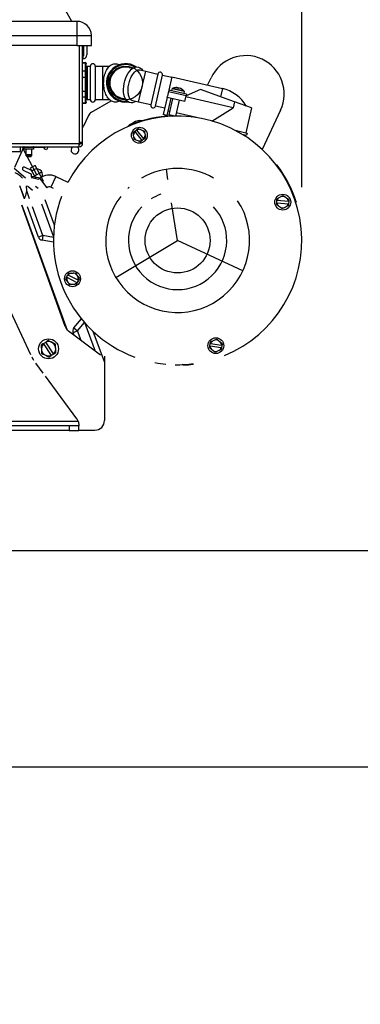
# Model space of a CAD drawing. Header units: inches. Extents: x 170 to 284, y 215 to 248.
# Tile 308 of 656: x 186.951 to 187.251, y 243.456 to 244.32. Entities that reach past the tile are written whole.
import ezdxf

# ---------------------------------------------------------------- set-up
doc = ezdxf.new("R2010")
doc.units = ezdxf.units.IN
doc.header["$LTSCALE"] = 0.25
doc.header["$MEASUREMENT"] = 0
doc.layers.add('ANNOTATIONS', color=1, linetype='Continuous')
doc.layers.add('LH BENCH MOUNT', color=7, linetype='Continuous')
doc.styles.add('ARIAL', font='arial.ttf', dxfattribs={"height": 0.09375})
doc.dimstyles.new('STANDARD$0', dxfattribs={"dimtxt": 0.09375, "dimasz": 0.09375, "dimexe": 0.03125, "dimexo": 0.046875, "dimgap": 0.09, "dimtad": 0, "dimtih": 1, "dimtoh": 1, "dimdec": 4, "dimzin": 0, "dimdsep": 46, "dimtxsty": 'ARIAL', "dimcen": 0.09, "dimadec": 0, "dimazin": 0, "dimtfac": 1, "dimtdec": 4, "dimtofl": 0, "dimtmove": 0, "dimatfit": 1, "dimfxl": 1, "dimtolj": 1, "dimtzin": 0, "dimarcsym": 0})

# ---------------------------------------------------------------- blocks, each defined once
blk = doc.blocks.new('*D112')
at = {"layer": 'ANNOTATIONS', "color": 0, "lineweight": -2, "transparency": 16777216}
for p, q in [((185.96449, 245.16754), (185.96449, 245.90141)), ((187.19924, 244.17341), (187.19924, 245.90141)), ((186.05824, 245.87016), (186.27159, 245.87016)), ((187.10549, 245.87016), (186.89214, 245.87016))]:
    blk.add_line(p, q, dxfattribs=at)
at = {"layer": 'ANNOTATIONS', "color": 0, "transparency": 16777216}
for points in [[(186.05824, 245.88579), (186.05824, 245.85454), (185.96449, 245.87016)], [(187.10549, 245.88579), (187.10549, 245.85454), (187.19924, 245.87016)]]:
    blk.add_solid(points, dxfattribs=at)
at = {"layer": 'defpoints', "color": 0, "transparency": 16777216}
for p in [(187.19924, 245.87016), (185.96449, 245.12066), (187.19924, 244.12654)]:
    blk.add_point(p, dxfattribs=at)
at = {"layer": 'ANNOTATIONS', "color": 0, "transparency": 16777216, "insert": (186.58187, 245.87016), "char_height": 0.09375, "attachment_point": 5, "style": 'ARIAL'}
blk.add_mtext('\\A1;DIM "A"', dxfattribs=at)
blk = doc.blocks.new('*D114')
at = {"layer": 'ANNOTATIONS', "color": 0, "lineweight": -2, "transparency": 16777216}
for p, q in [((186.14929, 243.66427), (187.58974, 243.66427)), ((187.55849, 243.57052), (187.55849, 241.85034)), ((187.55849, 239.69531), (187.55849, 241.41548)), ((186.82796, 239.60156), (187.58974, 239.60156))]:
    blk.add_line(p, q, dxfattribs=at)
at = {"layer": 'ANNOTATIONS', "color": 0, "transparency": 16777216}
for points in [[(187.54286, 243.57052), (187.57411, 243.57052), (187.55849, 243.66427)], [(187.54286, 239.69531), (187.57411, 239.69531), (187.55849, 239.60156)]]:
    blk.add_solid(points, dxfattribs=at)
at = {"layer": 'defpoints', "color": 0, "transparency": 16777216}
for p in [(186.10242, 243.66427), (186.78109, 239.60156), (187.55849, 239.60156)]:
    blk.add_point(p, dxfattribs=at)
at = {"layer": 'ANNOTATIONS', "color": 0, "transparency": 16777216, "insert": (187.55849, 241.63291), "char_height": 0.09375, "attachment_point": 5, "style": 'ARIAL'}
blk.add_mtext('\\A1;OPENING\\PHEIGHT', dxfattribs=at)
blk = doc.blocks.new('*D115')
at = {"layer": 'ANNOTATIONS', "color": 0, "lineweight": -2, "transparency": 16777216}
for p, q in [((186.9102, 244.74782), (188.24472, 244.74782)), ((188.21347, 244.65407), (188.21347, 242.39212)), ((188.21347, 239.69531), (188.21347, 241.95726)), ((187.7483, 239.60156), (188.24472, 239.60156))]:
    blk.add_line(p, q, dxfattribs=at)
at = {"layer": 'ANNOTATIONS', "color": 0, "transparency": 16777216}
for points in [[(188.19785, 244.65407), (188.2291, 244.65407), (188.21347, 244.74782)], [(188.19785, 239.69531), (188.2291, 239.69531), (188.21347, 239.60156)]]:
    blk.add_solid(points, dxfattribs=at)
at = {"layer": 'defpoints', "color": 0, "transparency": 16777216}
for p in [(186.86332, 244.74782), (187.70143, 239.60156), (188.21347, 239.60156)]:
    blk.add_point(p, dxfattribs=at)
at = {"layer": 'ANNOTATIONS', "color": 0, "transparency": 16777216, "insert": (188.21347, 242.17469), "char_height": 0.09375, "attachment_point": 5, "style": 'ARIAL'}
blk.add_mtext('\\A1;TOTAL\\PHEIGHT', dxfattribs=at)

msp = doc.modelspace()

# ---------------------------------------------------------------- linework, layer by layer
at = {"layer": 'ANNOTATIONS'}
for p, q in [((186.66328, 243.85432), (187.60088, 243.85432)), ((186.10242, 243.66427), (187.60088, 243.66427))]:
    msp.add_line(p, q, dxfattribs=at)
at = {"layer": 'LH BENCH MOUNT'}
for p, q in [((186.99727, 244.31892), (186.99158, 244.32879)), ((187.00149, 244.31892), (186.79273, 244.31892)), ((187.00149, 244.31892), (187.00149, 244.3065)), ((187.00171, 244.31892), (187.00149, 244.31892)), ((186.79493, 244.3065), (187.00149, 244.3065)), ((187.00149, 244.3065), (187.01436, 244.3065)), ((187.00149, 244.3065), (187.00149, 244.29784)), ((187.01451, 244.29784), (187.01436, 244.3065)), ((187.00149, 244.29784), (186.79496, 244.29784)), ((187.00149, 244.29784), (187.01451, 244.29784)), ((187.0036, 244.29784), (187.0036, 244.21174)), ((187.00663, 244.21241), (187.00663, 244.29784)), ((187.00781, 244.28864), (187.00781, 244.29784)), ((187.01034, 244.29784), (187.01034, 244.28949)), ((187.00663, 244.28864), (187.00781, 244.28864)), ((187.00782, 244.28597), (187.00663, 244.28768)), ((187.00663, 244.28275), (187.00899, 244.28275)), ((187.00899, 244.28216), (187.00663, 244.28216)), ((187.00899, 244.28275), (187.00899, 244.28216)), ((187.00899, 244.28216), (187.00899, 244.27551)), ((187.00966, 244.28153), (187.00966, 244.28207)), ((187.00966, 244.27501), (187.00966, 244.28153)), ((187.01068, 244.27963), (187.01346, 244.27963)), ((187.01068, 244.27963), (187.01068, 244.25011)), ((187.01346, 244.26487), (187.01346, 244.27963)), ((187.01767, 244.27963), (187.02417, 244.27963)), ((187.01767, 244.27963), (187.01767, 244.25011)), ((187.02417, 244.27963), (187.03045, 244.27963)), ((187.02417, 244.27963), (187.02417, 244.25011)), ((187.04754, 244.27844), (187.05068, 244.27772)), ((187.00663, 244.27551), (187.00899, 244.27551)), ((187.00899, 244.26957), (187.00663, 244.26957)), ((187.00899, 244.27551), (187.00899, 244.26957)), ((187.00899, 244.26957), (187.00899, 244.25774)), ((187.00966, 244.2695), (187.00966, 244.27501)), ((187.00966, 244.25791), (187.00966, 244.2695)), ((187.01, 244.27448), (187.01068, 244.27448)), ((187.01, 244.25526), (187.01, 244.27448)), ((187.05586, 244.24793), (187.06213, 244.27507)), ((187.057, 244.27626), (187.06213, 244.27507)), ((187.06213, 244.27507), (187.07278, 244.27261)), ((187.07278, 244.27261), (187.06652, 244.24547)), ((187.07063, 244.24452), (187.07689, 244.27166)), ((187.07689, 244.27166), (187.08507, 244.26978)), ((187.08516, 244.27017), (187.08246, 244.2585)), ((187.08516, 244.27017), (187.12953, 244.25993)), ((187.11651, 244.26293), (187.11949, 244.26934)), ((187.01346, 244.25011), (187.01346, 244.26487)), ((187.09017, 244.26015), (187.09023, 244.26064)), ((187.09058, 244.26056), (187.0905, 244.26007)), ((187.00663, 244.25774), (187.00899, 244.25774)), ((187.00899, 244.25228), (187.00663, 244.25228)), ((187.00899, 244.25774), (187.00899, 244.25228)), ((187.00899, 244.25228), (187.00899, 244.24711)), ((187.00966, 244.25284), (187.00966, 244.25791)), ((187.00966, 244.24776), (187.00966, 244.25284)), ((187.01068, 244.25526), (187.01, 244.25526)), ((187.08098, 244.2521), (187.07749, 244.23698)), ((187.08098, 244.2521), (187.08122, 244.25314)), ((187.09643, 244.24853), (187.08098, 244.2521)), ((187.08194, 244.2562), (187.08122, 244.25314)), ((187.08193, 244.2562), (187.08122, 244.25314)), ((187.08212, 244.25703), (187.08193, 244.2562)), ((187.08194, 244.2562), (187.08193, 244.2562)), ((187.08213, 244.25702), (187.08194, 244.2562)), ((187.08246, 244.2585), (187.08212, 244.25703)), ((187.08213, 244.25703), (187.08212, 244.25703)), ((187.09757, 244.25346), (187.08213, 244.25702)), ((187.09791, 244.25494), (187.08246, 244.2585)), ((187.0849, 244.25794), (187.08529, 244.25966)), ((187.09588, 244.25722), (187.08529, 244.25966)), ((187.09577, 244.25766), (187.08559, 244.26001)), ((187.09186, 244.26023), (187.09187, 244.26026)), ((187.09588, 244.25722), (187.09548, 244.2555)), ((187.09643, 244.24853), (187.09757, 244.25346)), ((187.13895, 244.24304), (187.09738, 244.25264)), ((187.11027, 244.25901), (187.09757, 244.25346)), ((187.09791, 244.25494), (187.09757, 244.25346)), ((187.14015, 244.24821), (187.11027, 244.25901)), ((187.12953, 244.25993), (187.12785, 244.25266)), ((187.00663, 244.24711), (187.00899, 244.24711)), ((187.00899, 244.24699), (187.00663, 244.24699)), ((187.00899, 244.24711), (187.00899, 244.24699)), ((187.00966, 244.24767), (187.00966, 244.24769)), ((187.01346, 244.25011), (187.01068, 244.25011)), ((187.01443, 244.23908), (187.03178, 244.2491)), ((187.02417, 244.25011), (187.01767, 244.25011)), ((187.03043, 244.25011), (187.02417, 244.25011)), ((187.04446, 244.25056), (187.04127, 244.2513)), ((187.05586, 244.24793), (187.05073, 244.24911)), ((187.06652, 244.24547), (187.05586, 244.24793)), ((187.0788, 244.24263), (187.07063, 244.24452)), ((187.08427, 244.25134), (187.08078, 244.23622)), ((187.08275, 244.2368), (187.08601, 244.25094)), ((187.0914, 244.24969), (187.08816, 244.23563)), ((187.12031, 244.23139), (187.13895, 244.24304)), ((187.14015, 244.24821), (187.13895, 244.24304)), ((187.15501, 244.24284), (187.14015, 244.24821)), ((187.01185, 244.23627), (187.00715, 244.22619)), ((187.08078, 244.23622), (187.07749, 244.23698)), ((187.08343, 244.23976), (187.08169, 244.24016)), ((187.08784, 244.23563), (187.08275, 244.2368)), ((187.08477, 244.23603), (187.08576, 244.23557)), ((187.10676, 244.23438), (187.08882, 244.23852)), ((187.1027, 244.23492), (187.10105, 244.23569)), ((187.10341, 244.23484), (187.10354, 244.23512)), ((187.15501, 244.24284), (187.14999, 244.22111)), ((187.18063, 244.24083), (187.16454, 244.20633)), ((187.00663, 244.22528), (187.00715, 244.22619)), ((187.0515, 244.23012), (187.04849, 244.22834)), ((187.04883, 244.22754), (187.04914, 244.22821)), ((187.05144, 244.21918), (187.05117, 244.22106)), ((187.05144, 244.21918), (187.05117, 244.22106)), ((187.05171, 244.21726), (187.05144, 244.21918)), ((187.05243, 244.22244), (187.05402, 244.2237)), ((187.05263, 244.2222), (187.05876, 244.21441)), ((187.06035, 244.21566), (187.05422, 244.22345)), ((187.05743, 244.2239), (187.05923, 244.22318)), ((187.05923, 244.22318), (187.06099, 244.22248)), ((187.05923, 244.22318), (187.06099, 244.22248)), ((187.06127, 244.2206), (187.06154, 244.21868)), ((187.06154, 244.21868), (187.06182, 244.2168)), ((187.06154, 244.21868), (187.06182, 244.2168)), ((187.14059, 244.22328), (187.15114, 244.22084)), ((187.14683, 244.21976), (187.15068, 244.21887)), ((187.1474, 244.21963), (187.14735, 244.21944)), ((187.15114, 244.22084), (187.15068, 244.21887)), ((186.45127, 244.21174), (187.0036, 244.21174)), ((186.94375, 244.20871), (187.0036, 244.20871)), ((186.95508, 244.2087), (186.94661, 244.19054)), ((186.95205, 244.20467), (186.95205, 244.20871)), ((187.00663, 244.21241), (187.0036, 244.21241)), ((187.0036, 244.20871), (187.0036, 244.21174)), ((187.00461, 244.21174), (187.00461, 244.21241)), ((187.00461, 244.21174), (187.00663, 244.21174)), ((187.00663, 244.21174), (187.00663, 244.21241)), ((187.05375, 244.21468), (187.05199, 244.21538)), ((187.05375, 244.21468), (187.05199, 244.21538)), ((187.05555, 244.21396), (187.05375, 244.21468)), ((187.06055, 244.21542), (187.05896, 244.21416)), ((186.93519, 244.20467), (186.95205, 244.20467)), ((186.96637, 244.18424), (186.95366, 244.20814)), ((186.97341, 244.20811), (186.95471, 244.20791)), ((186.95534, 244.20668), (186.95534, 244.20837)), ((186.95534, 244.20837), (186.96347, 244.20837)), ((186.96347, 244.20668), (186.95534, 244.20668)), ((186.95713, 244.20162), (186.95713, 244.20668)), ((186.95713, 244.20094), (186.95713, 244.20668)), ((186.96168, 244.20162), (186.95713, 244.20162)), ((186.95752, 244.20027), (186.95713, 244.20094)), ((186.96168, 244.20094), (186.95713, 244.20094)), ((186.95752, 244.20027), (186.96129, 244.20027)), ((186.96168, 244.20094), (186.96129, 244.20027)), ((186.96168, 244.20668), (186.96168, 244.20162)), ((186.96168, 244.20668), (186.96168, 244.20094)), ((186.96347, 244.20837), (186.96347, 244.20668)), ((186.97284, 244.20689), (186.97341, 244.20811)), ((186.97475, 244.206), (186.97284, 244.20689)), ((186.97561, 244.20784), (186.97475, 244.206)), ((186.96482, 244.1922), (186.96065, 244.18998)), ((186.9721, 244.1785), (186.96482, 244.1922)), ((187.17644, 244.19328), (187.17743, 244.19282)), ((186.95652, 244.1813), (186.94636, 244.18983)), ((186.95389, 244.19019), (186.95379, 244.18998)), ((186.95444, 244.18818), (186.96102, 244.18512)), ((186.96226, 244.18778), (186.95568, 244.19084)), ((186.96065, 244.18998), (186.96545, 244.18094)), ((186.96145, 244.18308), (186.96924, 244.18143)), ((186.96243, 244.18214), (186.97032, 244.18634)), ((186.98308, 244.18267), (186.97866, 244.1732)), ((186.98308, 244.18267), (186.99374, 244.1777)), ((187.08165, 244.18001), (187.08023, 244.189)), ((186.95553, 244.16297), (186.95137, 244.17441)), ((186.95434, 244.16674), (186.95155, 244.17441)), ((186.95818, 244.17441), (186.96256, 244.17073)), ((186.96201, 244.18167), (186.9679, 244.18042)), ((186.96744, 244.17214), (186.96524, 244.17398)), ((186.96783, 244.18037), (186.96882, 244.18113)), ((186.96882, 244.18113), (186.97516, 244.17282)), ((186.9712, 244.17802), (186.9721, 244.1785)), ((186.95553, 244.16347), (186.95434, 244.16674)), ((186.96002, 244.16297), (186.95748, 244.16996)), ((186.97516, 244.17282), (186.97503, 244.17271)), ((186.98093, 244.17214), (186.97866, 244.1732)), ((187.18122, 244.16506), (187.18293, 244.16588)), ((187.18122, 244.16506), (187.18293, 244.16588)), ((186.95312, 244.15742), (186.95323, 244.15746)), ((186.99125, 244.05087), (186.95312, 244.15742)), ((186.95323, 244.15746), (186.95612, 244.14953)), ((186.95553, 244.16347), (186.95537, 244.16341)), ((186.9706, 244.15857), (186.98105, 244.12984)), ((186.98184, 244.14001), (186.97381, 244.16207)), ((187.09012, 244.12654), (187.08487, 244.15965)), ((187.17718, 244.15953), (187.17733, 244.16155)), ((187.17892, 244.1566), (187.17735, 244.15766)), ((187.17892, 244.1566), (187.17735, 244.15766)), ((187.1775, 244.15951), (187.18738, 244.1588)), ((187.18753, 244.16082), (187.17764, 244.16153)), ((187.18053, 244.15551), (187.17892, 244.1566)), ((187.17947, 244.16421), (187.18122, 244.16506)), ((187.1845, 244.16482), (187.1861, 244.16373)), ((187.1861, 244.16373), (187.18767, 244.16267)), ((187.1861, 244.16373), (187.18767, 244.16267)), ((187.18784, 244.16079), (187.1877, 244.15877)), ((187.19435, 244.1605), (187.19403, 244.15983)), ((186.95612, 244.14953), (186.95596, 244.14948)), ((186.95612, 244.14953), (186.99312, 244.04787)), ((186.9564, 244.14876), (186.95624, 244.1487)), ((186.96773, 244.12945), (186.95804, 244.15608)), ((186.9717, 244.13089), (186.96253, 244.15608)), ((187.18381, 244.15527), (187.1821, 244.15444)), ((187.18381, 244.15527), (187.1821, 244.15444)), ((187.18555, 244.15612), (187.18381, 244.15527)), ((186.9717, 244.13089), (186.96773, 244.12945)), ((186.9717, 244.13089), (186.97096, 244.12674)), ((186.98104, 244.12925), (186.9717, 244.13089)), ((186.98101, 244.12497), (186.97096, 244.12674)), ((187.03591, 244.09396), (187.09012, 244.12654)), ((187.14744, 244.09981), (187.09012, 244.12654)), ((186.99258, 244.09442), (186.9935, 244.09622)), ((187.0026, 244.09154), (186.99378, 244.09608)), ((186.99652, 244.09782), (186.99845, 244.09791)), ((186.99845, 244.09791), (187.00035, 244.09801)), ((186.99845, 244.09791), (187.00035, 244.09801)), ((187.00138, 244.09641), (187.00243, 244.09478)), ((186.99303, 244.09103), (186.992, 244.09263)), ((186.99303, 244.09103), (186.992, 244.09263)), ((186.99285, 244.09428), (187.00167, 244.08974)), ((186.99407, 244.0894), (186.99303, 244.09103)), ((186.997, 244.0879), (186.9951, 244.08781)), ((186.997, 244.0879), (186.9951, 244.08781)), ((186.99893, 244.08799), (186.997, 244.0879)), ((187.00287, 244.09139), (187.00195, 244.0896)), ((187.00243, 244.09478), (187.00345, 244.09318)), ((187.00243, 244.09478), (187.00345, 244.09318)), ((186.961, 244.02614), (186.93749, 244.07691)), ((186.99897, 244.04979), (187.00553, 244.05761)), ((187.0022, 244.04708), (187.0083, 244.05434)), ((187.00869, 244.0539), (187.01763, 244.02935)), ((187.02246, 244.02572), (186.99413, 244.04697)), ((186.99824, 244.04564), (187.0022, 244.04708)), ((186.99911, 244.04324), (186.99824, 244.04564)), ((186.99897, 244.04979), (187.0022, 244.04708)), ((187.00529, 244.03861), (187.0022, 244.04708)), ((187.02584, 244.01986), (187.01583, 244.04661)), ((186.97214, 244.03597), (186.97426, 244.03736)), ((186.97214, 244.03597), (186.97223, 244.03583)), ((186.97223, 244.03583), (186.97902, 244.02555)), ((186.97434, 244.03723), (186.97426, 244.03736)), ((186.98113, 244.02694), (186.97434, 244.03723)), ((187.11839, 244.03393), (187.11869, 244.03593)), ((187.1288, 244.0344), (187.119, 244.03589)), ((187.12104, 244.03841), (187.12284, 244.03912)), ((187.12284, 244.03912), (187.12461, 244.03981)), ((187.12284, 244.03912), (187.12461, 244.03981)), ((187.12609, 244.03863), (187.1276, 244.03742)), ((187.1276, 244.03742), (187.12909, 244.03623)), ((187.1276, 244.03742), (187.12909, 244.03623)), ((186.98122, 244.02681), (186.98113, 244.02694)), ((187.11989, 244.03087), (187.11841, 244.03205)), ((187.11989, 244.03087), (187.11841, 244.03205)), ((187.11869, 244.03388), (187.1285, 244.0324)), ((187.1214, 244.02966), (187.11989, 244.03087)), ((187.12466, 244.02916), (187.12289, 244.02847)), ((187.12466, 244.02916), (187.12289, 244.02847)), ((187.12646, 244.02987), (187.12466, 244.02916)), ((187.12911, 244.03435), (187.12881, 244.03235)), ((186.97194, 244.01009), (186.9656, 244.01866)), ((186.97902, 244.02555), (186.97911, 244.02541)), ((186.98122, 244.02681), (186.97911, 244.02541)), ((187.02584, 244.02496), (187.02584, 243.96838)), ((187.09547, 244.01704), (187.09447, 244.01751)), ((187.00155, 243.97003), (186.97402, 244.00727)), ((186.4144, 243.96779), (187.00273, 243.96779)), ((186.99476, 243.96374), (186.42237, 243.96374)), ((186.99476, 243.9597), (186.42237, 243.9597)), ((187.0032, 243.96374), (186.99476, 243.96374)), ((186.99476, 243.96374), (186.99476, 243.9597)), ((186.99476, 243.9597), (187.0032, 243.9597)), ((187.0032, 243.96501), (187.0032, 243.96374)), ((187.0032, 243.9597), (187.0032, 243.96374)), ((187.0032, 243.95995), (187.01741, 243.95995))]:
    msp.add_line(p, q, dxfattribs=at)
at = {"layer": 'LH BENCH MOUNT', "flags": 128}
for points in [[(187.05319, 244.24855), (187.05206, 244.2479), (187.05059, 244.24745), (187.04915, 244.24738), (187.04765, 244.24771), (187.04634, 244.24843), (187.04523, 244.24946), (187.04428, 244.25083), (187.04352, 244.25254), (187.04297, 244.25457), (187.04267, 244.25683), (187.04261, 244.25924), (187.04279, 244.26174), (187.04319, 244.26426), (187.0438, 244.26676), (187.04461, 244.26917), (187.0456, 244.27143), (187.04675, 244.27349), (187.04806, 244.27529), (187.04952, 244.27681), (187.05111, 244.27796), (187.05258, 244.27861), (187.05308, 244.27874), (187.05308, 244.27874), (187.05408, 244.27888), (187.05563, 244.27873), (187.05703, 244.27818), (187.05823, 244.27728), (187.05925, 244.27607), (187.05945, 244.27569)], [(187.09022, 244.2606), (187.09029, 244.2606), (187.09058, 244.26056)], [(186.99683, 244.20725), (186.99761, 244.20832), (186.99813, 244.20871)]]:
    msp.add_lwpolyline(points, dxfattribs=at)
at = {"layer": 'LH BENCH MOUNT'}
for centre, radius in [((187.04441, 244.26487), 0.01476), ((187.05649, 244.21893), 0.00698), ((187.18251, 244.16016), 0.00698), ((187.09012, 244.12654), 0.02857), ((186.99773, 244.09291), 0.00698), ((186.97668, 244.03139), 0.00877), ((187.12375, 244.03414), 0.00698)]:
    msp.add_circle(centre, radius, dxfattribs=at)
for centre, radius, start, end in [((187.00171, 244.30627), 0.01265, 1, 90), ((187.00663, 244.28949), 0.00371, 288.76055, 360), ((187.15006, 244.25508), 0.03373, 335, 155), ((187.00899, 244.28207), 0.000675, 360, 90), ((187.01557, 244.27963), 0.00211, 360, 180), ((187.04441, 244.26487), 0.01687, 56.54306, 277.31814), ((187.04441, 244.26487), 0.01604, 59.58715, 274.97918), ((187.04441, 244.26487), 0.01393, 77, 257), ((187.01, 244.27482), 0.000337, 180, 270), ((187.07484, 244.27214), 0.00211, 347, 167), ((187.08907, 244.25188), 0.00885, 93.54393, 113.16676), ((187.08903, 244.25253), 0.0082, 81.59335, 93.53831), ((187.09039, 244.25954), 0.00111, 98.62143, 138.78177), ((187.08996, 244.25956), 0.00118, 29.93835, 58.20618), ((187.09171, 244.25894), 0.00142, 97.6455, 131.79576), ((187.08896, 244.2523), 0.00844, 56.45499, 72.37955), ((187.01, 244.25492), 0.000337, 90, 180), ((187.08579, 244.25955), 0.000506, 113.16676, 167), ((187.08791, 244.25039), 0.01002, 73.45586, 80.54414), ((187.08939, 244.25245), 0.00819, 56.17012, 72.41059), ((187.08907, 244.25188), 0.00885, 40.83324, 60.45607), ((187.09363, 244.25859), 0.000741, 63.91413, 90.08587), ((187.09538, 244.25733), 0.000506, 347, 40.83324), ((187.12222, 244.2283), 0.03247, 29.99129, 77), ((187.00899, 244.24767), 0.000675, 270, 360), ((187.01557, 244.25011), 0.00211, 180, 360), ((187.06857, 244.24499), 0.00211, 167, 347), ((187.09012, 244.12654), 0.10912, 292.23609, 152.29293), ((187.0176, 244.23359), 0.00634, 120, 155), ((187.09012, 244.12654), 0.10962, 92.79577, 111.95092), ((187.05278, 244.22108), 0.00843, 120.57964, 140.39101), ((187.05733, 244.22025), 0.01147, 82.2635, 120.57964), ((187.05649, 244.21893), 0.00573, 151.43453, 158.23195), ((187.05649, 244.21893), 0.00506, 139.76891, 177.19247), ((187.05649, 244.21893), 0.00506, 199.27144, 237.19247), ((187.05649, 244.21893), 0.00506, 79.27144, 116.695), ((187.05649, 244.21893), 0.00573, 98.23195, 105.02938), ((187.05649, 244.21893), 0.00506, 19.27144, 57.19247), ((187.05649, 244.21893), 0.00506, 319.76891, 357.19247), ((186.955, 244.20837), 0.000337, 360, 90), ((186.96381, 244.20837), 0.000337, 90, 180), ((186.99989, 244.20583), 0.00337, 155, 58.61463), ((187.0036, 244.21174), 0.00101, 270, 360), ((187.0036, 244.21174), 0.00303, 270, 360), ((187.05649, 244.21893), 0.00506, 259.27144, 296.695), ((187.05649, 244.21893), 0.00573, 278.23195, 285.02938), ((187.05649, 244.21893), 0.00573, 331.43453, 338.23195), ((187.09012, 244.12654), 0.10962, 18.04908, 37.20423), ((186.94182, 244.17112), 0.01569, 40.46328, 69.15742), ((186.95501, 244.18941), 0.00135, 155, 245), ((186.95511, 244.18962), 0.00135, 65, 155), ((186.96079, 244.18463), 0.00054, 356.00404, 65), ((186.96637, 244.18424), 0.00506, 176.00404, 215.46008), ((186.96248, 244.18827), 0.00054, 245, 313.99596), ((186.96637, 244.18424), 0.00506, 340.68193, 133.99596), ((186.97723, 244.17012), 0.01385, 65, 127.35402), ((187.09012, 244.12654), 0.06324, 59.99563, 120.05195), ((186.94182, 244.17112), 0.01569, 330.84258, 12.10269), ((186.97723, 244.17012), 0.0034, 65, 127.35402), ((187.09012, 244.12654), 0.10912, 159.22184, 249.79394), ((187.09012, 244.12654), 0.06324, 142.26117, 33.46738), ((187.09012, 244.12654), 0.06324, 132.35502, 133.85647), ((187.09012, 244.12654), 0.04317, 110.07849, 122.43546), ((187.18251, 244.16016), 0.00506, 66.90264, 104.82367), ((187.18251, 244.16016), 0.00573, 199.06573, 205.86316), ((187.18251, 244.16016), 0.00573, 145.86316, 152.66058), ((187.18251, 244.16016), 0.00506, 187.40011, 224.82367), ((187.18251, 244.16016), 0.00506, 126.90264, 164.3262), ((187.18251, 244.16016), 0.00506, 306.90264, 344.3262), ((187.18251, 244.16016), 0.00506, 7.40011, 44.82367), ((187.18251, 244.16016), 0.00573, 325.86316, 332.66058), ((187.18251, 244.16016), 0.00573, 19.06573, 25.86316), ((187.09012, 244.12654), 0.04317, 136.79194, 43.18112), ((187.18251, 244.16016), 0.00506, 246.90264, 284.82367), ((186.9717, 244.13089), 0.00422, 200, 260), ((186.99773, 244.09291), 0.00506, 103.80427, 141.22783), ((186.99773, 244.09291), 0.00573, 122.76479, 129.56222), ((186.99773, 244.09291), 0.00506, 43.80427, 81.7253), ((186.99773, 244.09291), 0.00573, 175.96736, 182.76479), ((186.99773, 244.09291), 0.00506, 164.30175, 201.7253), ((186.99773, 244.09291), 0.00506, 223.80427, 261.7253), ((186.99773, 244.09291), 0.00506, 283.80427, 321.22783), ((186.99773, 244.09291), 0.00573, 302.76479, 309.56222), ((186.99773, 244.09291), 0.00506, 344.30175, 21.7253), ((186.99773, 244.09291), 0.00573, 355.96736, 2.76479), ((186.99919, 244.05372), 0.00843, 199.69202, 233.1301), ((187.0022, 244.04708), 0.00422, 140, 200), ((186.97668, 244.03139), 0.00629, 135.03302, 291.83447), ((186.97668, 244.03139), 0.00629, 315.03302, 111.83447), ((187.12375, 244.03414), 0.00573, 141.3799, 148.17733), ((187.12375, 244.03414), 0.00506, 122.41938, 159.84294), ((187.12375, 244.03414), 0.00506, 62.41938, 100.34041), ((187.12375, 244.03414), 0.00506, 2.91686, 40.34041), ((187.12375, 244.03414), 0.00573, 14.58247, 21.3799), ((187.12375, 244.03414), 0.00573, 194.58247, 201.3799), ((187.12375, 244.03414), 0.00506, 182.91686, 220.34041), ((187.12375, 244.03414), 0.00506, 242.41938, 280.34041), ((187.12375, 244.03414), 0.00506, 302.41938, 339.84294), ((187.12375, 244.03414), 0.00573, 321.3799, 328.17733), ((186.97715, 244.03141), 0.01687, 204.84888, 216.46449), ((187.09012, 244.12654), 0.10912, 259.48914, 264.54808), ((187.09012, 244.12654), 0.10912, 268.92347, 277.35807), ((187.09012, 244.12654), 0.10962, 272.79577, 277.21548), ((186.99476, 243.96501), 0.00843, 19.23279, 36.46449), ((187.01741, 243.96838), 0.00843, 270, 360)]:
    msp.add_arc(centre, radius, start, end, dxfattribs=at)
for points, knots in [([(187.00899, 244.28216), (187.00906, 244.28215), (187.00921, 244.28214), (187.00941, 244.28203), (187.00957, 244.28188), (187.00965, 244.2817), (187.00966, 244.28158), (187.00966, 244.28154), (187.00966, 244.28153)], [0, 0, 0, 0, 0.210822, 0.421597, 0.633697, 0.84868, 0.990312, 1, 1, 1, 1]), ([(187.02512, 244.26487), (187.02512, 244.26534), (187.02514, 244.26669), (187.02537, 244.26891), (187.02586, 244.27145), (187.0266, 244.27384), (187.02756, 244.27601), (187.02875, 244.27793), (187.03015, 244.27953), (187.03168, 244.2807), (187.03332, 244.28146), (187.035, 244.2818), (187.03671, 244.28167), (187.0381, 244.28128), (187.03885, 244.2808), (187.03912, 244.28064)], [0, 0, 0, 0, 0.045168, 0.130281, 0.215664, 0.301454, 0.387843, 0.47495, 0.562565, 0.64937, 0.724601, 0.804994, 0.882494, 0.958946, 1, 1, 1, 1]), ([(187.00899, 244.27551), (187.00906, 244.2755), (187.00921, 244.27549), (187.00941, 244.27541), (187.00957, 244.27528), (187.00965, 244.27515), (187.00966, 244.27505), (187.00966, 244.27501), (187.00966, 244.27501)], [0, 0, 0, 0, 0.210822, 0.421597, 0.633697, 0.84868, 0.990312, 1, 1, 1, 1]), ([(187.00899, 244.26957), (187.00906, 244.26957), (187.00921, 244.26957), (187.00941, 244.26956), (187.00957, 244.26954), (187.00965, 244.26952), (187.00966, 244.26951), (187.00966, 244.2695), (187.00966, 244.2695)], [0, 0, 0, 0, 0.210822, 0.421597, 0.633697, 0.84868, 0.990312, 1, 1, 1, 1]), ([(187.05085, 244.24923), (187.05023, 244.2494), (187.04888, 244.24978), (187.0474, 244.25221), (187.04653, 244.25581), (187.0465, 244.26022), (187.04729, 244.26489), (187.04881, 244.2693), (187.0509, 244.27299), (187.0533, 244.27545), (187.05547, 244.27656), (187.05661, 244.27619), (187.05703, 244.27605)], [0, 0, 0, 0, 0.088757, 0.196478, 0.303019, 0.409039, 0.514813, 0.620491, 0.726181, 0.831992, 0.93809, 1, 1, 1, 1]), ([(187.03889, 244.24893), (187.03886, 244.24891), (187.03835, 244.24856), (187.03722, 244.2482), (187.03555, 244.24792), (187.03384, 244.24813), (187.03224, 244.24873), (187.03074, 244.2497), (187.02937, 244.25104), (187.02813, 244.25273), (187.02707, 244.25474), (187.02622, 244.25701), (187.0256, 244.25948), (187.02522, 244.26202), (187.02512, 244.26384), (187.02512, 244.26477), (187.02512, 244.26487)], [0, 0, 0, 0, 0.00583, 0.081387, 0.16199, 0.240048, 0.317419, 0.396157, 0.477855, 0.562556, 0.649074, 0.736037, 0.822746, 0.909142, 0.990792, 1, 1, 1, 1]), ([(187.00966, 244.25791), (187.00966, 244.25791), (187.00966, 244.25789), (187.00965, 244.25786), (187.00957, 244.25782), (187.00941, 244.25778), (187.00921, 244.25775), (187.00906, 244.25775), (187.00899, 244.25774)], [0, 0, 0, 0, 0.009688, 0.15132, 0.366303, 0.578403, 0.789178, 1, 1, 1, 1]), ([(187.00966, 244.25284), (187.00966, 244.25284), (187.00966, 244.25279), (187.00965, 244.25269), (187.00957, 244.25253), (187.00941, 244.2524), (187.00921, 244.2523), (187.00906, 244.25229), (187.00899, 244.25228)], [0, 0, 0, 0, 0.009688, 0.15132, 0.366303, 0.578403, 0.789178, 1, 1, 1, 1]), ([(187.00966, 244.24776), (187.00966, 244.24776), (187.00966, 244.24771), (187.00965, 244.24758), (187.00957, 244.2474), (187.00941, 244.24724), (187.00921, 244.24713), (187.00906, 244.24711), (187.00899, 244.24711)], [0, 0, 0, 0, 0.009688, 0.15132, 0.366303, 0.578403, 0.789178, 1, 1, 1, 1]), ([(187.05145, 244.22167), (187.05152, 244.22173), (187.05185, 244.22198), (187.05218, 244.22224), (187.05243, 244.22244)], [0, 0, 0, 0, 0.217381, 1, 1, 1, 1]), ([(187.05145, 244.22167), (187.05152, 244.22173), (187.05185, 244.22198), (187.05218, 244.22224), (187.05243, 244.22244)], [0, 0, 0, 0, 0.217381, 1, 1, 1, 1]), ([(187.05199, 244.21538), (187.05197, 244.21549), (187.05188, 244.21611), (187.05179, 244.21674), (187.05171, 244.21726)], [0, 0, 0, 0, 0.183272, 1, 1, 1, 1]), ([(187.05199, 244.21538), (187.05197, 244.21549), (187.05188, 244.21611), (187.05179, 244.21674), (187.05171, 244.21726)], [0, 0, 0, 0, 0.183272, 1, 1, 1, 1]), ([(187.05243, 244.22244), (187.05247, 244.2224), (187.05254, 244.22231), (187.0526, 244.22223), (187.05263, 244.2222)], [0, 0, 0, 0, 0.565259, 1, 1, 1, 1]), ([(187.05243, 244.22244), (187.05247, 244.2224), (187.05254, 244.22231), (187.0526, 244.22223), (187.05263, 244.2222)], [0, 0, 0, 0, 0.565259, 1, 1, 1, 1]), ([(187.05402, 244.2237), (187.05404, 244.22371), (187.05437, 244.22396), (187.05469, 244.22422), (187.055, 244.22447)], [0, 0, 0, 0, 0.038741, 1, 1, 1, 1]), ([(187.05402, 244.2237), (187.05404, 244.22371), (187.05437, 244.22396), (187.05469, 244.22422), (187.055, 244.22447)], [0, 0, 0, 0, 0.038741, 1, 1, 1, 1]), ([(187.05422, 244.22345), (187.05419, 244.22348), (187.05413, 244.22357), (187.05406, 244.22365), (187.05402, 244.2237)], [0, 0, 0, 0, 0.434741, 1, 1, 1, 1]), ([(187.05422, 244.22345), (187.05419, 244.22348), (187.05413, 244.22357), (187.05406, 244.22365), (187.05402, 244.2237)], [0, 0, 0, 0, 0.434741, 1, 1, 1, 1]), ([(187.05567, 244.2246), (187.05571, 244.22459), (187.05628, 244.22436), (187.05688, 244.22412), (187.05743, 244.2239)], [0, 0, 0, 0, 0.0645768, 1, 1, 1, 1]), ([(187.05567, 244.2246), (187.05571, 244.22459), (187.05628, 244.22436), (187.05688, 244.22412), (187.05743, 244.2239)], [0, 0, 0, 0, 0.0645768, 1, 1, 1, 1]), ([(187.06099, 244.22248), (187.06101, 244.22236), (187.0611, 244.22175), (187.06119, 244.22112), (187.06127, 244.2206)], [0, 0, 0, 0, 0.183272, 1, 1, 1, 1]), ([(187.06099, 244.22248), (187.06101, 244.22236), (187.0611, 244.22175), (187.06119, 244.22112), (187.06127, 244.2206)], [0, 0, 0, 0, 0.183272, 1, 1, 1, 1]), ([(187.05731, 244.21325), (187.05727, 244.21327), (187.0567, 244.2135), (187.0561, 244.21374), (187.05555, 244.21396)], [0, 0, 0, 0, 0.0645768, 1, 1, 1, 1]), ([(187.05731, 244.21325), (187.05727, 244.21327), (187.0567, 244.2135), (187.0561, 244.21374), (187.05555, 244.21396)], [0, 0, 0, 0, 0.0645768, 1, 1, 1, 1]), ([(187.05896, 244.21416), (187.0587, 244.21396), (187.05837, 244.2137), (187.05805, 244.21345), (187.05798, 244.21339)], [0, 0, 0, 0, 0.782619, 1, 1, 1, 1]), ([(187.05896, 244.21416), (187.0587, 244.21396), (187.05837, 244.2137), (187.05805, 244.21345), (187.05798, 244.21339)], [0, 0, 0, 0, 0.782619, 1, 1, 1, 1]), ([(187.05876, 244.21441), (187.05879, 244.21437), (187.05886, 244.21429), (187.05892, 244.21421), (187.05896, 244.21416)], [0, 0, 0, 0, 0.434741, 1, 1, 1, 1]), ([(187.05876, 244.21441), (187.05879, 244.21437), (187.05886, 244.21429), (187.05892, 244.21421), (187.05896, 244.21416)], [0, 0, 0, 0, 0.434741, 1, 1, 1, 1]), ([(187.06055, 244.21542), (187.06051, 244.21546), (187.06045, 244.21554), (187.06038, 244.21563), (187.06035, 244.21566)], [0, 0, 0, 0, 0.565259, 1, 1, 1, 1]), ([(187.06055, 244.21542), (187.06051, 244.21546), (187.06045, 244.21554), (187.06038, 244.21563), (187.06035, 244.21566)], [0, 0, 0, 0, 0.565259, 1, 1, 1, 1]), ([(187.06153, 244.21619), (187.06121, 244.21594), (187.06089, 244.21568), (187.06056, 244.21543), (187.06055, 244.21542)], [0, 0, 0, 0, 0.961259, 1, 1, 1, 1]), ([(187.06153, 244.21619), (187.06121, 244.21594), (187.06089, 244.21568), (187.06056, 244.21543), (187.06055, 244.21542)], [0, 0, 0, 0, 0.961259, 1, 1, 1, 1]), ([(187.18293, 244.16588), (187.18302, 244.16582), (187.18354, 244.16547), (187.18406, 244.16511), (187.1845, 244.16482)], [0, 0, 0, 0, 0.183272, 1, 1, 1, 1]), ([(187.18293, 244.16588), (187.18302, 244.16582), (187.18354, 244.16547), (187.18406, 244.16511), (187.1845, 244.16482)], [0, 0, 0, 0, 0.183272, 1, 1, 1, 1]), ([(187.17709, 244.15829), (187.1771, 244.15838), (187.17713, 244.15879), (187.17716, 244.15921), (187.17718, 244.15953)], [0, 0, 0, 0, 0.217381, 1, 1, 1, 1]), ([(187.17709, 244.15829), (187.1771, 244.15838), (187.17713, 244.15879), (187.17716, 244.15921), (187.17718, 244.15953)], [0, 0, 0, 0, 0.217381, 1, 1, 1, 1]), ([(187.17718, 244.15953), (187.17724, 244.15953), (187.17735, 244.15952), (187.17745, 244.15952), (187.1775, 244.15951)], [0, 0, 0, 0, 0.565259, 1, 1, 1, 1]), ([(187.17718, 244.15953), (187.17724, 244.15953), (187.17735, 244.15952), (187.17745, 244.15952), (187.1775, 244.15951)], [0, 0, 0, 0, 0.565259, 1, 1, 1, 1]), ([(187.17733, 244.16155), (187.17733, 244.16157), (187.17736, 244.16199), (187.17739, 244.1624), (187.17742, 244.1628)], [0, 0, 0, 0, 0.038741, 1, 1, 1, 1]), ([(187.17733, 244.16155), (187.17733, 244.16157), (187.17736, 244.16199), (187.17739, 244.1624), (187.17742, 244.1628)], [0, 0, 0, 0, 0.038741, 1, 1, 1, 1]), ([(187.17764, 244.16153), (187.1776, 244.16153), (187.17749, 244.16154), (187.17739, 244.16155), (187.17733, 244.16155)], [0, 0, 0, 0, 0.434741, 1, 1, 1, 1]), ([(187.17764, 244.16153), (187.1776, 244.16153), (187.17749, 244.16154), (187.17739, 244.16155), (187.17733, 244.16155)], [0, 0, 0, 0, 0.434741, 1, 1, 1, 1]), ([(187.17777, 244.16338), (187.1778, 244.1634), (187.17836, 244.16367), (187.17894, 244.16395), (187.17947, 244.16421)], [0, 0, 0, 0, 0.064577, 1, 1, 1, 1]), ([(187.17777, 244.16338), (187.1778, 244.1634), (187.17836, 244.16367), (187.17894, 244.16395), (187.17947, 244.16421)], [0, 0, 0, 0, 0.064577, 1, 1, 1, 1]), ([(187.18726, 244.15695), (187.18722, 244.15693), (187.18666, 244.15666), (187.18609, 244.15638), (187.18555, 244.15612)], [0, 0, 0, 0, 0.064577, 1, 1, 1, 1]), ([(187.18726, 244.15695), (187.18722, 244.15693), (187.18666, 244.15666), (187.18609, 244.15638), (187.18555, 244.15612)], [0, 0, 0, 0, 0.064577, 1, 1, 1, 1]), ([(187.18738, 244.1588), (187.18743, 244.15879), (187.18753, 244.15879), (187.18764, 244.15878), (187.1877, 244.15877)], [0, 0, 0, 0, 0.434741, 1, 1, 1, 1]), ([(187.18738, 244.1588), (187.18743, 244.15879), (187.18753, 244.15879), (187.18764, 244.15878), (187.1877, 244.15877)], [0, 0, 0, 0, 0.434741, 1, 1, 1, 1]), ([(187.18784, 244.16079), (187.18778, 244.1608), (187.18768, 244.1608), (187.18758, 244.16081), (187.18753, 244.16082)], [0, 0, 0, 0, 0.565259, 1, 1, 1, 1]), ([(187.18784, 244.16079), (187.18778, 244.1608), (187.18768, 244.1608), (187.18758, 244.16081), (187.18753, 244.16082)], [0, 0, 0, 0, 0.565259, 1, 1, 1, 1]), ([(187.1877, 244.15877), (187.18767, 244.15845), (187.18764, 244.15803), (187.18761, 244.15762), (187.18761, 244.15753)], [0, 0, 0, 0, 0.7826188, 1, 1, 1, 1]), ([(187.1877, 244.15877), (187.18767, 244.15845), (187.18764, 244.15803), (187.18761, 244.15762), (187.18761, 244.15753)], [0, 0, 0, 0, 0.7826188, 1, 1, 1, 1]), ([(187.18793, 244.16204), (187.1879, 244.16164), (187.18787, 244.16123), (187.18784, 244.16081), (187.18784, 244.16079)], [0, 0, 0, 0, 0.961259, 1, 1, 1, 1]), ([(187.18793, 244.16204), (187.1879, 244.16164), (187.18787, 244.16123), (187.18784, 244.16081), (187.18784, 244.16079)], [0, 0, 0, 0, 0.961259, 1, 1, 1, 1]), ([(187.1821, 244.15444), (187.182, 244.15451), (187.18149, 244.15486), (187.18096, 244.15522), (187.18053, 244.15551)], [0, 0, 0, 0, 0.183272, 1, 1, 1, 1]), ([(187.1821, 244.15444), (187.182, 244.15451), (187.18149, 244.15486), (187.18096, 244.15522), (187.18053, 244.15551)], [0, 0, 0, 0, 0.183272, 1, 1, 1, 1]), ([(186.9935, 244.09622), (186.99351, 244.09623), (186.9937, 244.09661), (186.99389, 244.09697), (186.99407, 244.09733)], [0, 0, 0, 0, 0.038741, 1, 1, 1, 1]), ([(186.9935, 244.09622), (186.99351, 244.09623), (186.9937, 244.09661), (186.99389, 244.09697), (186.99407, 244.09733)], [0, 0, 0, 0, 0.038741, 1, 1, 1, 1]), ([(186.99378, 244.09608), (186.99374, 244.0961), (186.99365, 244.09614), (186.99356, 244.09619), (186.9935, 244.09622)], [0, 0, 0, 0, 0.434741, 1, 1, 1, 1]), ([(186.99378, 244.09608), (186.99374, 244.0961), (186.99365, 244.09614), (186.99356, 244.09619), (186.9935, 244.09622)], [0, 0, 0, 0, 0.434741, 1, 1, 1, 1]), ([(186.99462, 244.09773), (186.99466, 244.09773), (186.99528, 244.09776), (186.99592, 244.09779), (186.99652, 244.09782)], [0, 0, 0, 0, 0.0645768, 1, 1, 1, 1]), ([(186.99462, 244.09773), (186.99466, 244.09773), (186.99528, 244.09776), (186.99592, 244.09779), (186.99652, 244.09782)], [0, 0, 0, 0, 0.0645768, 1, 1, 1, 1]), ([(187.00035, 244.09801), (187.00041, 244.09791), (187.00075, 244.09739), (187.00109, 244.09685), (187.00138, 244.09641)], [0, 0, 0, 0, 0.183272, 1, 1, 1, 1]), ([(187.00035, 244.09801), (187.00041, 244.09791), (187.00075, 244.09739), (187.00109, 244.09685), (187.00138, 244.09641)], [0, 0, 0, 0, 0.183272, 1, 1, 1, 1]), ([(186.99201, 244.09331), (186.99205, 244.09339), (186.99224, 244.09376), (186.99243, 244.09413), (186.99258, 244.09442)], [0, 0, 0, 0, 0.2173812, 1, 1, 1, 1]), ([(186.99201, 244.09331), (186.99205, 244.09339), (186.99224, 244.09376), (186.99243, 244.09413), (186.99258, 244.09442)], [0, 0, 0, 0, 0.2173812, 1, 1, 1, 1]), ([(186.99258, 244.09442), (186.99263, 244.09439), (186.99272, 244.09434), (186.99281, 244.0943), (186.99285, 244.09428)], [0, 0, 0, 0, 0.565259, 1, 1, 1, 1]), ([(186.99258, 244.09442), (186.99263, 244.09439), (186.99272, 244.09434), (186.99281, 244.0943), (186.99285, 244.09428)], [0, 0, 0, 0, 0.565259, 1, 1, 1, 1]), ([(186.9951, 244.08781), (186.99504, 244.0879), (186.9947, 244.08843), (186.99436, 244.08897), (186.99407, 244.0894)], [0, 0, 0, 0, 0.183272, 1, 1, 1, 1]), ([(186.9951, 244.08781), (186.99504, 244.0879), (186.9947, 244.08843), (186.99436, 244.08897), (186.99407, 244.0894)], [0, 0, 0, 0, 0.183272, 1, 1, 1, 1]), ([(187.00083, 244.08809), (187.00079, 244.08808), (187.00017, 244.08805), (186.99953, 244.08802), (186.99893, 244.08799)], [0, 0, 0, 0, 0.064577, 1, 1, 1, 1]), ([(187.00083, 244.08809), (187.00079, 244.08808), (187.00017, 244.08805), (186.99953, 244.08802), (186.99893, 244.08799)], [0, 0, 0, 0, 0.064577, 1, 1, 1, 1]), ([(187.00195, 244.0896), (187.0018, 244.0893), (187.00161, 244.08893), (187.00142, 244.08857), (187.00138, 244.08849)], [0, 0, 0, 0, 0.782619, 1, 1, 1, 1]), ([(187.00195, 244.0896), (187.0018, 244.0893), (187.00161, 244.08893), (187.00142, 244.08857), (187.00138, 244.08849)], [0, 0, 0, 0, 0.782619, 1, 1, 1, 1]), ([(187.00167, 244.08974), (187.00171, 244.08972), (187.0018, 244.08967), (187.0019, 244.08962), (187.00195, 244.0896)], [0, 0, 0, 0, 0.434741, 1, 1, 1, 1]), ([(187.00167, 244.08974), (187.00171, 244.08972), (187.0018, 244.08967), (187.0019, 244.08962), (187.00195, 244.0896)], [0, 0, 0, 0, 0.434741, 1, 1, 1, 1]), ([(187.00287, 244.09139), (187.00282, 244.09142), (187.00273, 244.09147), (187.00264, 244.09152), (187.0026, 244.09154)], [0, 0, 0, 0, 0.565259, 1, 1, 1, 1]), ([(187.00287, 244.09139), (187.00282, 244.09142), (187.00273, 244.09147), (187.00264, 244.09152), (187.0026, 244.09154)], [0, 0, 0, 0, 0.565259, 1, 1, 1, 1]), ([(187.00345, 244.0925), (187.00326, 244.09215), (187.00307, 244.09178), (187.00288, 244.09141), (187.00287, 244.09139)], [0, 0, 0, 0, 0.961259, 1, 1, 1, 1]), ([(187.00345, 244.0925), (187.00326, 244.09215), (187.00307, 244.09178), (187.00288, 244.09141), (187.00287, 244.09139)], [0, 0, 0, 0, 0.961259, 1, 1, 1, 1]), ([(186.97214, 244.03597), (186.97197, 244.03586), (186.9713, 244.03541), (186.97064, 244.03498), (186.97015, 244.03465)], [0, 0, 0, 0, 0.2529124, 1, 1, 1, 1]), ([(186.97625, 244.03868), (186.97599, 244.03851), (186.97533, 244.03808), (186.97466, 244.03763), (186.97426, 244.03736)], [0, 0, 0, 0, 0.38953, 1, 1, 1, 1]), ([(186.98278, 244.03541), (186.98205, 244.03577), (186.98058, 244.03651), (186.97836, 244.03762), (186.97693, 244.03834), (186.97625, 244.03868)], [0, 0, 0, 0, 0.336152, 0.682262, 1, 1, 1, 1]), ([(187.11869, 244.03593), (187.11869, 244.03595), (187.11875, 244.03636), (187.11882, 244.03677), (187.11888, 244.03717)], [0, 0, 0, 0, 0.0387414, 1, 1, 1, 1]), ([(187.11869, 244.03593), (187.11869, 244.03595), (187.11875, 244.03636), (187.11882, 244.03677), (187.11888, 244.03717)], [0, 0, 0, 0, 0.0387414, 1, 1, 1, 1]), ([(187.119, 244.03589), (187.11895, 244.03589), (187.11885, 244.03591), (187.11875, 244.03592), (187.11869, 244.03593)], [0, 0, 0, 0, 0.434741, 1, 1, 1, 1]), ([(187.119, 244.03589), (187.11895, 244.03589), (187.11885, 244.03591), (187.11875, 244.03592), (187.11869, 244.03593)], [0, 0, 0, 0, 0.434741, 1, 1, 1, 1]), ([(187.11927, 244.03772), (187.1193, 244.03774), (187.11988, 244.03796), (187.12048, 244.0382), (187.12104, 244.03841)], [0, 0, 0, 0, 0.064577, 1, 1, 1, 1]), ([(187.11927, 244.03772), (187.1193, 244.03774), (187.11988, 244.03796), (187.12048, 244.0382), (187.12104, 244.03841)], [0, 0, 0, 0, 0.064577, 1, 1, 1, 1]), ([(187.12461, 244.03981), (187.1247, 244.03974), (187.12518, 244.03935), (187.12568, 244.03895), (187.12609, 244.03863)], [0, 0, 0, 0, 0.1832725, 1, 1, 1, 1]), ([(187.12461, 244.03981), (187.1247, 244.03974), (187.12518, 244.03935), (187.12568, 244.03895), (187.12609, 244.03863)], [0, 0, 0, 0, 0.1832725, 1, 1, 1, 1]), ([(187.1293, 244.03559), (187.12924, 244.03519), (187.12918, 244.03478), (187.12911, 244.03437), (187.12911, 244.03435)], [0, 0, 0, 0, 0.9612586, 1, 1, 1, 1]), ([(187.1293, 244.03559), (187.12924, 244.03519), (187.12918, 244.03478), (187.12911, 244.03437), (187.12911, 244.03435)], [0, 0, 0, 0, 0.9612586, 1, 1, 1, 1]), ([(186.97015, 244.03465), (186.9702, 244.03385), (186.9703, 244.03221), (186.97045, 244.02972), (186.97054, 244.02813), (186.97059, 244.02736)], [0, 0, 0, 0, 0.336152, 0.682262, 1, 1, 1, 1]), ([(186.97059, 244.02736), (186.97131, 244.027), (186.97278, 244.02627), (186.97501, 244.02516), (186.97644, 244.02444), (186.97712, 244.0241)], [0, 0, 0, 0, 0.336152, 0.682262, 1, 1, 1, 1]), ([(186.98122, 244.02681), (186.98163, 244.02708), (186.9823, 244.02752), (186.98296, 244.02795), (186.98322, 244.02812)], [0, 0, 0, 0, 0.610471, 1, 1, 1, 1]), ([(186.98322, 244.02812), (186.98317, 244.02893), (186.98307, 244.03057), (186.98292, 244.03305), (186.98282, 244.03465), (186.98278, 244.03541)], [0, 0, 0, 0, 0.336152, 0.682262, 1, 1, 1, 1]), ([(187.1182, 244.0327), (187.11821, 244.03279), (187.11827, 244.03319), (187.11834, 244.03361), (187.11839, 244.03393)], [0, 0, 0, 0, 0.217381, 1, 1, 1, 1]), ([(187.1182, 244.0327), (187.11821, 244.03279), (187.11827, 244.03319), (187.11834, 244.03361), (187.11839, 244.03393)], [0, 0, 0, 0, 0.217381, 1, 1, 1, 1]), ([(187.11839, 244.03393), (187.11844, 244.03392), (187.11855, 244.03391), (187.11865, 244.03389), (187.11869, 244.03388)], [0, 0, 0, 0, 0.565259, 1, 1, 1, 1]), ([(187.11839, 244.03393), (187.11844, 244.03392), (187.11855, 244.03391), (187.11865, 244.03389), (187.11869, 244.03388)], [0, 0, 0, 0, 0.565259, 1, 1, 1, 1]), ([(187.12289, 244.02847), (187.1228, 244.02854), (187.12231, 244.02893), (187.12181, 244.02933), (187.1214, 244.02966)], [0, 0, 0, 0, 0.183272, 1, 1, 1, 1]), ([(187.12289, 244.02847), (187.1228, 244.02854), (187.12231, 244.02893), (187.12181, 244.02933), (187.1214, 244.02966)], [0, 0, 0, 0, 0.183272, 1, 1, 1, 1]), ([(187.12823, 244.03056), (187.12819, 244.03055), (187.12761, 244.03032), (187.12702, 244.03009), (187.12646, 244.02987)], [0, 0, 0, 0, 0.0645768, 1, 1, 1, 1]), ([(187.12823, 244.03056), (187.12819, 244.03055), (187.12761, 244.03032), (187.12702, 244.03009), (187.12646, 244.02987)], [0, 0, 0, 0, 0.0645768, 1, 1, 1, 1]), ([(187.1285, 244.0324), (187.12854, 244.03239), (187.12865, 244.03238), (187.12875, 244.03236), (187.12881, 244.03235)], [0, 0, 0, 0, 0.434741, 1, 1, 1, 1]), ([(187.1285, 244.0324), (187.12854, 244.03239), (187.12865, 244.03238), (187.12875, 244.03236), (187.12881, 244.03235)], [0, 0, 0, 0, 0.434741, 1, 1, 1, 1]), ([(187.12881, 244.03235), (187.12876, 244.03203), (187.12869, 244.03161), (187.12863, 244.03121), (187.12862, 244.03112)], [0, 0, 0, 0, 0.782619, 1, 1, 1, 1]), ([(187.12881, 244.03235), (187.12876, 244.03203), (187.12869, 244.03161), (187.12863, 244.03121), (187.12862, 244.03112)], [0, 0, 0, 0, 0.782619, 1, 1, 1, 1]), ([(187.12911, 244.03435), (187.12905, 244.03436), (187.12895, 244.03438), (187.12885, 244.03439), (187.1288, 244.0344)], [0, 0, 0, 0, 0.565259, 1, 1, 1, 1]), ([(187.12911, 244.03435), (187.12905, 244.03436), (187.12895, 244.03438), (187.12885, 244.03439), (187.1288, 244.0344)], [0, 0, 0, 0, 0.565259, 1, 1, 1, 1]), ([(186.97712, 244.0241), (186.97761, 244.02442), (186.97827, 244.02486), (186.97894, 244.0253), (186.97911, 244.02541)], [0, 0, 0, 0, 0.747088, 1, 1, 1, 1]), ([(187.00273, 243.96779), (187.00285, 243.96738), (187.00309, 243.96657), (187.00319, 243.96561), (187.00319, 243.96515), (187.0032, 243.96501)], [0, 0, 0, 0, 0.410563, 0.821545, 1, 1, 1, 1])]:
    msp.add_open_spline(points, degree=3, knots=knots, dxfattribs=at)

# ---------------------------------------------------------------- dimensions: what is measured, and where the dimension line sits
at = {"layer": 'ANNOTATIONS'}
dim = msp.add_linear_dim(base=(187.19924, 245.87016), p1=(185.96449, 245.12066), p2=(187.19924, 244.12654), text='DIM "A"', dimstyle='STANDARD$0', dxfattribs=at)
dim.commit()
dim.dimension.update_dxf_attribs({"geometry": '*D112', "text_midpoint": (186.58187, 245.87016)})
for base, p1, p2, text, picture, middle in [((188.21347, 239.60156), (186.86332, 244.74782), (187.70143, 239.60156), 'TOTAL\\PHEIGHT', '*D115', (188.21347, 242.17469)), ((187.55849, 239.60156), (186.10242, 243.66427), (186.78109, 239.60156), 'OPENING\\PHEIGHT', '*D114', (187.55849, 241.63291))]:
    dim = msp.add_linear_dim(base=base, p1=p1, p2=p2, angle=90, text=text, dimstyle='STANDARD$0', dxfattribs=at)
    dim.commit()
    dim.dimension.update_dxf_attribs({"geometry": picture, "text_midpoint": middle})

doc.saveas('drawing.dxf')
